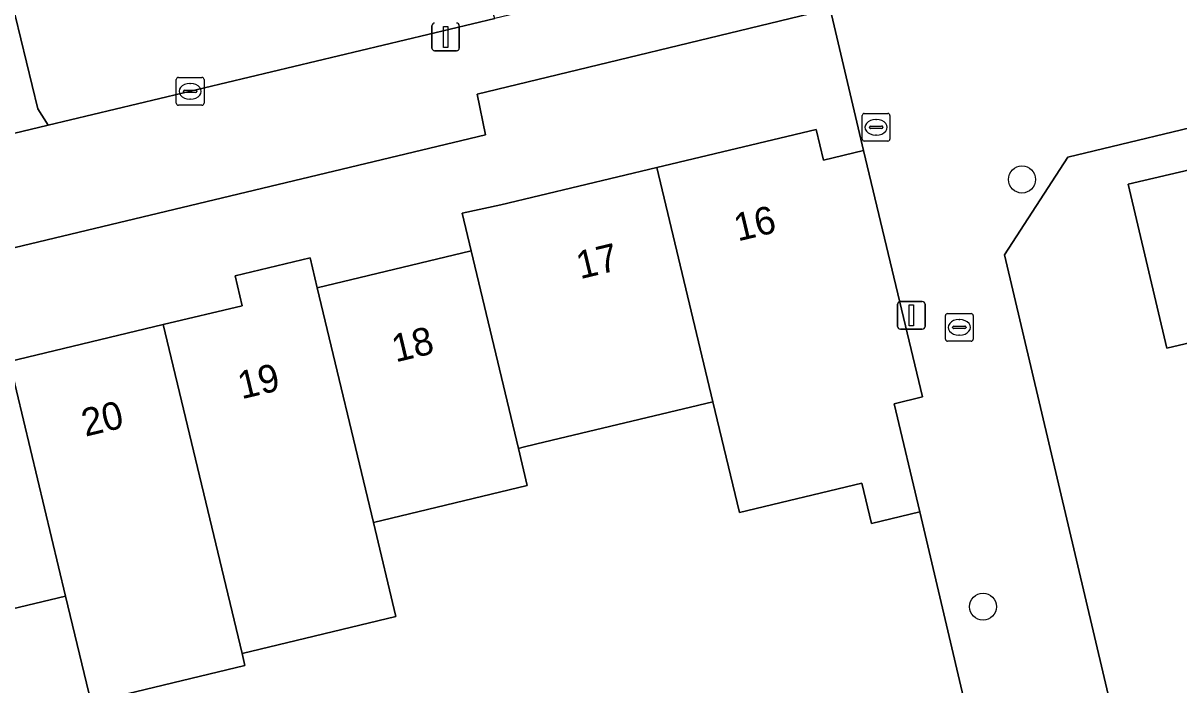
# Model space of a CAD drawing. Extents: x 158472 to 159562, y 388525 to 389606.
# Drawn here: x 159404.47 to 159446.17, y 388822.54 to 388846.43 of the extents above; entities that cross this region are included whole.
import ezdxf

# ---------------------------------------------------------------- set-up
doc = ezdxf.new("R2010")
doc.units = 0
for name, color, linetype in [('IMGEO_Boom', 7, 'Continuous'), ('IMGEO_Erf', 7, 'Continuous'), ('IMGEO_Groenvoorziening', 7, 'Continuous'), ('IMGEO_Kolk', 7, 'Continuous'), ('IMGEO_Lichtmast', 7, 'Continuous'), ('IMGEO_Muur', 7, 'Continuous'), ('IMGEO_Pand', 7, 'Continuous'), ('IMGEO_Pand_nummerreeks', 7, 'Continuous'), ('IMGEO_Rijbaan_lokaal_open', 7, 'Continuous'), ('IMGEO_Rioolput', 7, 'Continuous')]:
    doc.layers.add(name, color=color, linetype=linetype)

msp = doc.modelspace()

# ---------------------------------------------------------------- linework, layer by layer
at = {"layer": 'IMGEO_Boom'}
for centre in [(159440.512, 388840.786), (159439.108, 388825.367)]:
    msp.add_circle(centre, 0.489, dxfattribs=at)
at = {"layer": 'IMGEO_Erf'}
for points in [[(159444.453, 388885.325), (159454.168, 388844.482), (159442.168, 388841.595), (159439.886, 388838.066), (159445.077, 388816.02), (159445.173, 388815.612), (159456.501, 388808.761), (159459.576, 388809.497), (159482.017, 388814.871)], [(159403.975, 388834.217), (159409.527, 388835.546), (159412.377, 388836.229), (159412.119, 388837.309), (159414.823, 388837.955), (159415.08, 388836.876), (159420.634, 388838.206), (159420.314, 388839.569), (159421.702, 388839.87), (159427.335, 388841.219), (159433.081, 388842.595), (159433.346, 388841.486), (159434.795, 388841.833), (159433.597, 388846.941), (159420.859, 388843.87), (159421.156, 388842.402), (159386.297, 388834.046)], [(159439.365, 388818.003), (159436.829, 388828.788), (159435.078, 388828.369), (159434.729, 388829.828), (159430.315, 388828.771), (159429.358, 388832.761), (159423.003, 388831.239), (159422.467, 388831.111), (159422.341, 388831.081), (159422.662, 388829.741), (159417.108, 388828.411), (159417.923, 388825.012), (159412.37, 388823.682), (159412.475, 388823.239), (159406.922, 388821.91), (159406.002, 388825.752), (159400.448, 388824.422)]]:
    msp.add_lwpolyline(points, dxfattribs=at)
msp.add_lwpolyline([(159452.885, 388842.615), (159455.875, 388843.317), (159457.556, 388836.158), (159460.747, 388836.913), (159462.08, 388831.282), (159463.406, 388825.679), (159460.195, 388824.919), (159461.511, 388819.31), (159462.823, 388813.723), (159462.714, 388813.698), (159463.255, 388811.391), (159456.18, 388809.73), (159455.645, 388812.011), (159454.271, 388811.688), (159452.954, 388817.3), (159451.637, 388822.91), (159450.319, 388828.521), (159449.002, 388834.133), (159450.522, 388834.493), (159450.5, 388834.588), (159450.467, 388834.728), (159450.227, 388835.751), (159445.739, 388834.697), (159444.35, 388840.611)], close=True, dxfattribs=at)
at = {"layer": 'IMGEO_Groenvoorziening'}
for points in [[(159395.64, 388840.408), (159405.368, 388842.74), (159404.994, 388843.34), (159403.983, 388847.563), (159404.555, 388847.838), (159405.057, 388848.227), (159405.467, 388848.711), (159405.767, 388849.27), (159405.945, 388849.879), (159405.992, 388850.512), (159405.791, 388851.511), (159414.208, 388855.343), (159413.809, 388856.303), (159413.622, 388856.216), (159413.501, 388856.844), (159413.491, 388857.712), (159413.81, 388858.962), (159414.499, 388860.053), (159415.14, 388860.643), (159415.727, 388860.992), (159415.258, 388862.388), (159414.74, 388863.063), (159391.233, 388857.484)], [(159414.208, 388855.343), (159405.791, 388851.511), (159405.992, 388850.512), (159405.945, 388849.879), (159405.767, 388849.27), (159405.467, 388848.711), (159405.057, 388848.227), (159404.555, 388847.838), (159403.983, 388847.563), (159404.994, 388843.34), (159405.368, 388842.74), (159421.493, 388846.596), (159419.177, 388853.705)]]:
    msp.add_lwpolyline(points, dxfattribs=at)
at = {"layer": 'IMGEO_Kolk'}
for p, q in [((159409.996, 388843.541), (159409.996, 388844.393)), ((159410.071, 388844.467), (159410.923, 388844.467)), ((159410.484, 388844.247), (159410.509, 388844.247)), ((159410.997, 388844.393), (159410.997, 388843.541)), ((159410.255, 388843.961), (159410.255, 388843.973)), ((159410.693, 388843.924), (159410.295, 388843.924)), ((159410.298, 388844.01), (159410.696, 388844.01)), ((159410.739, 388843.973), (159410.739, 388843.961)), ((159410.923, 388843.467), (159410.071, 388843.467)), ((159410.507, 388843.687), (159410.482, 388843.687)), ((159437.827, 388835.947), (159438.679, 388835.947)), ((159437.752, 388835.021), (159437.752, 388835.873)), ((159438.054, 388835.49), (159438.452, 388835.49)), ((159438.24, 388835.727), (159438.265, 388835.727)), ((159438.753, 388835.873), (159438.753, 388835.021)), ((159438.011, 388835.441), (159438.011, 388835.453)), ((159438.449, 388835.404), (159438.051, 388835.404)), ((159438.263, 388835.167), (159438.238, 388835.167)), ((159438.495, 388835.453), (159438.495, 388835.441)), ((159438.679, 388834.947), (159437.827, 388834.947))]:
    msp.add_line(p, q, dxfattribs=at)
for points in [[(159409.996, 388843.541), (159409.996, 388844.393)], [(159410.071, 388844.467), (159410.923, 388844.467)], [(159410.997, 388844.393), (159410.997, 388843.541)], [(159410.923, 388843.467), (159410.071, 388843.467)], [(159437.827, 388835.947), (159438.679, 388835.947)], [(159437.752, 388835.021), (159437.752, 388835.873)], [(159438.753, 388835.873), (159438.753, 388835.021)], [(159438.679, 388834.947), (159437.827, 388834.947)]]:
    msp.add_lwpolyline(points, dxfattribs=at)
for centre, radius, start, end in [((159410.073, 388844.391), 0.0765, 91.552, 178.448), ((159410.073, 388844.391), 0.0765, 91.552, 178.448), ((159410.921, 388844.391), 0.0765, 1.552, 88.448), ((159410.921, 388844.391), 0.0765, 1.552, 88.448), ((159410.295, 388843.97), 0.0403, 85.8775, 175.7526), ((159410.292, 388843.96), 0.0366, 178.938, 274.7102), ((159410.696, 388843.967), 0.043, 264.8664, 352.4533), ((159410.7, 388843.972), 0.0386, 1.7309, 96.639), ((159410.073, 388843.543), 0.0765, 181.552, 268.448), ((159410.073, 388843.543), 0.0765, 181.552, 268.448), ((159410.921, 388843.543), 0.0765, 271.552, 358.448), ((159410.921, 388843.543), 0.0765, 271.552, 358.448), ((159437.829, 388835.871), 0.0765, 91.552, 178.448), ((159437.829, 388835.871), 0.0765, 91.552, 178.448), ((159438.677, 388835.871), 0.0765, 1.552, 88.448), ((159438.677, 388835.871), 0.0765, 1.552, 88.448), ((159438.051, 388835.45), 0.0403, 85.8775, 175.7526), ((159438.456, 388835.452), 0.0386, 1.7309, 96.639), ((159438.048, 388835.44), 0.0366, 178.938, 274.7102), ((159438.452, 388835.447), 0.043, 264.8664, 352.4533), ((159437.829, 388835.023), 0.0765, 181.552, 268.448), ((159437.829, 388835.023), 0.0765, 181.552, 268.448), ((159438.677, 388835.023), 0.0765, 271.552, 358.448), ((159438.677, 388835.023), 0.0765, 271.552, 358.448)]:
    msp.add_arc(centre, radius, start, end, dxfattribs=at)
for centre, major_axis, ratio, start_param, end_param in [((159410.483, 388843.967), (-0.387, 0.002), 0.722429, 4.712389, 7.853982), ((159410.508, 388843.967), (-0.39, 0.002), 0.717154, 1.570796, 4.712389), ((159438.239, 388835.447), (-0.387, 0.002), 0.722429, 4.712389, 7.853982), ((159438.264, 388835.447), (-0.39, 0.002), 0.717154, 1.570796, 4.712389)]:
    msp.add_ellipse(centre, major_axis=major_axis, ratio=ratio, start_param=start_param, end_param=end_param, dxfattribs=at)
at = {"layer": 'IMGEO_Lichtmast'}
for p, q in [((159419.219, 388845.53), (159419.219, 388846.33)), ((159419.219, 388846.33), (159419.219, 388845.53)), ((159420.209, 388846.33), (159420.209, 388845.53)), ((159420.209, 388845.53), (159420.209, 388846.33)), ((159420.109, 388845.43), (159419.319, 388845.43)), ((159419.319, 388845.43), (159420.109, 388845.43)), ((159436.125, 388836.382), (159436.915, 388836.382)), ((159436.915, 388836.382), (159436.125, 388836.382)), ((159436.025, 388835.482), (159436.025, 388836.282)), ((159436.025, 388836.282), (159436.025, 388835.482)), ((159437.015, 388836.282), (159437.015, 388835.482)), ((159437.015, 388835.482), (159437.015, 388836.282)), ((159436.915, 388835.382), (159436.125, 388835.382)), ((159436.125, 388835.382), (159436.915, 388835.382))]:
    msp.add_line(p, q, dxfattribs=at)
for points in [[(159419.639, 388846.305), (159419.789, 388846.305), (159419.789, 388845.555), (159419.639, 388845.555), (159419.639, 388846.305)], [(159436.445, 388836.257), (159436.595, 388836.257), (159436.595, 388835.507), (159436.445, 388835.507), (159436.445, 388836.257)]]:
    msp.add_lwpolyline(points, dxfattribs=at)
for centre, start, end in [((159419.319, 388846.33), 90, 180), ((159419.319, 388846.33), 90, 180), ((159420.109, 388846.33), 0, 90), ((159420.109, 388846.33), 360, 90), ((159419.319, 388845.53), 180, 270), ((159419.319, 388845.53), 180, 270), ((159420.109, 388845.53), 270, 0), ((159420.109, 388845.53), 270, 0), ((159436.125, 388836.282), 90, 180), ((159436.125, 388836.282), 90, 180), ((159436.915, 388836.282), 0, 90), ((159436.915, 388836.282), 360, 90), ((159436.125, 388835.482), 180, 270), ((159436.125, 388835.482), 180, 270), ((159436.915, 388835.482), 270, 0), ((159436.915, 388835.482), 270, 0)]:
    msp.add_arc(centre, 0.1, start, end, dxfattribs=at)
at = {"layer": 'IMGEO_Muur'}
msp.add_lwpolyline([(159436.829, 388828.788), (159439.365, 388818.003)], dxfattribs=at)
at = {"layer": 'IMGEO_Pand'}
for points in [[(159450.467, 388834.728), (159450.5, 388834.588), (159450.522, 388834.493), (159457.556, 388836.158), (159455.875, 388843.317), (159452.885, 388842.615), (159444.35, 388840.611), (159445.739, 388834.697), (159450.227, 388835.751)], [(159427.335, 388841.219), (159429.358, 388832.761), (159430.315, 388828.771), (159434.729, 388829.828), (159435.078, 388828.369), (159436.829, 388828.788), (159435.895, 388832.688), (159436.926, 388832.935), (159434.795, 388841.833), (159433.346, 388841.486), (159433.081, 388842.595)], [(159427.335, 388841.219), (159421.702, 388839.87), (159420.314, 388839.569), (159420.634, 388838.206), (159422.341, 388831.081), (159422.467, 388831.111), (159423.003, 388831.239), (159429.358, 388832.761)], [(159420.634, 388838.206), (159415.08, 388836.876), (159417.108, 388828.411), (159422.662, 388829.741), (159422.341, 388831.081)], [(159417.108, 388828.411), (159415.08, 388836.876), (159414.823, 388837.955), (159412.119, 388837.309), (159412.377, 388836.229), (159409.527, 388835.546), (159412.37, 388823.682), (159417.923, 388825.012)], [(159409.527, 388835.546), (159403.975, 388834.217), (159406.002, 388825.752), (159406.922, 388821.91), (159412.475, 388823.239), (159412.37, 388823.682)], [(159403.975, 388834.217), (159398.421, 388832.887), (159400.448, 388824.422), (159406.002, 388825.752)]]:
    msp.add_lwpolyline(points, close=True, dxfattribs=at)
at = {"layer": 'IMGEO_Rijbaan_lokaal_open'}
for points in [[(159442.948, 388863.194), (159445.019, 388854.636), (159445.059, 388854.503), (159446.149, 388849.967), (159433.597, 388846.941), (159434.795, 388841.833), (159436.926, 388832.935), (159435.895, 388832.688), (159436.829, 388828.788), (159439.365, 388818.003), (159439.077, 388817.552), (159442.361, 388815.451), (159445.077, 388816.02), (159439.886, 388838.066), (159442.168, 388841.595), (159454.168, 388844.482), (159444.453, 388885.325)], [(159421.156, 388842.402), (159420.859, 388843.87), (159433.597, 388846.941), (159446.149, 388849.967), (159445.059, 388854.503), (159445.019, 388854.636)], [(159430.809, 388848.826), (159421.493, 388846.596), (159405.368, 388842.74), (159395.64, 388840.408)], [(159394.157, 388841.37), (159394.106, 388841.56), (159380.452, 388838.316), (159378.89, 388837.944), (159376.488, 388837.374), (159377.078, 388834.89), (159385.613, 388836.861), (159386.297, 388834.046), (159421.156, 388842.402)]]:
    msp.add_lwpolyline(points, dxfattribs=at)
at = {"layer": 'IMGEO_Rioolput'}
for p, q in [((159434.747, 388842.244), (159434.747, 388843.096)), ((159434.822, 388843.17), (159435.674, 388843.17)), ((159435.748, 388843.096), (159435.748, 388842.244)), ((159435.006, 388842.664), (159435.006, 388842.676)), ((159435.444, 388842.627), (159435.046, 388842.627)), ((159435.049, 388842.713), (159435.447, 388842.713)), ((159435.235, 388842.95), (159435.26, 388842.95)), ((159435.49, 388842.676), (159435.49, 388842.664)), ((159435.674, 388842.17), (159434.822, 388842.17)), ((159435.258, 388842.39), (159435.233, 388842.39))]:
    msp.add_line(p, q, dxfattribs=at)
for points in [[(159434.747, 388842.244), (159434.747, 388843.096)], [(159434.822, 388843.17), (159435.674, 388843.17)], [(159435.748, 388843.096), (159435.748, 388842.244)], [(159435.674, 388842.17), (159434.822, 388842.17)]]:
    msp.add_lwpolyline(points, dxfattribs=at)
for centre, radius, start, end in [((159434.824, 388843.094), 0.0765, 91.552, 178.448), ((159434.824, 388843.094), 0.0765, 91.552, 178.448), ((159435.672, 388843.094), 0.0765, 1.552, 88.448), ((159435.672, 388843.094), 0.0765, 1.552, 88.448), ((159435.046, 388842.673), 0.0403, 85.8775, 175.7526), ((159435.043, 388842.663), 0.0366, 178.938, 274.7102), ((159435.447, 388842.67), 0.043, 264.8664, 352.4533), ((159435.451, 388842.675), 0.0386, 1.7309, 96.639), ((159434.824, 388842.246), 0.0765, 181.552, 268.448), ((159434.824, 388842.246), 0.0765, 181.552, 268.448), ((159435.672, 388842.246), 0.0765, 271.552, 358.448), ((159435.672, 388842.246), 0.0765, 271.552, 358.448)]:
    msp.add_arc(centre, radius, start, end, dxfattribs=at)
for centre, major_axis, ratio, start_param, end_param in [((159435.234, 388842.67), (-0.387, 0.002), 0.722429, 4.712389, 7.853982), ((159435.259, 388842.67), (-0.39, 0.002), 0.717154, 1.570796, 4.712389)]:
    msp.add_ellipse(centre, major_axis=major_axis, ratio=ratio, start_param=start_param, end_param=end_param, dxfattribs=at)

# ---------------------------------------------------------------- texts
at = {"layer": 'IMGEO_Pand_nummerreeks'}
for s, rotation, p in [('16', 13.4674, (159430.257, 388838.546)), ('17', 13.4645, (159424.568, 388837.184)), ('18', 13.4645, (159417.91, 388834.181)), ('19', 13.4662, (159412.353, 388832.85)), ('20', 13.4662, (159406.714, 388831.499))]:
    msp.add_text(s, height=1, rotation=rotation, dxfattribs=at).set_placement(p)

doc.saveas('drawing.dxf')
